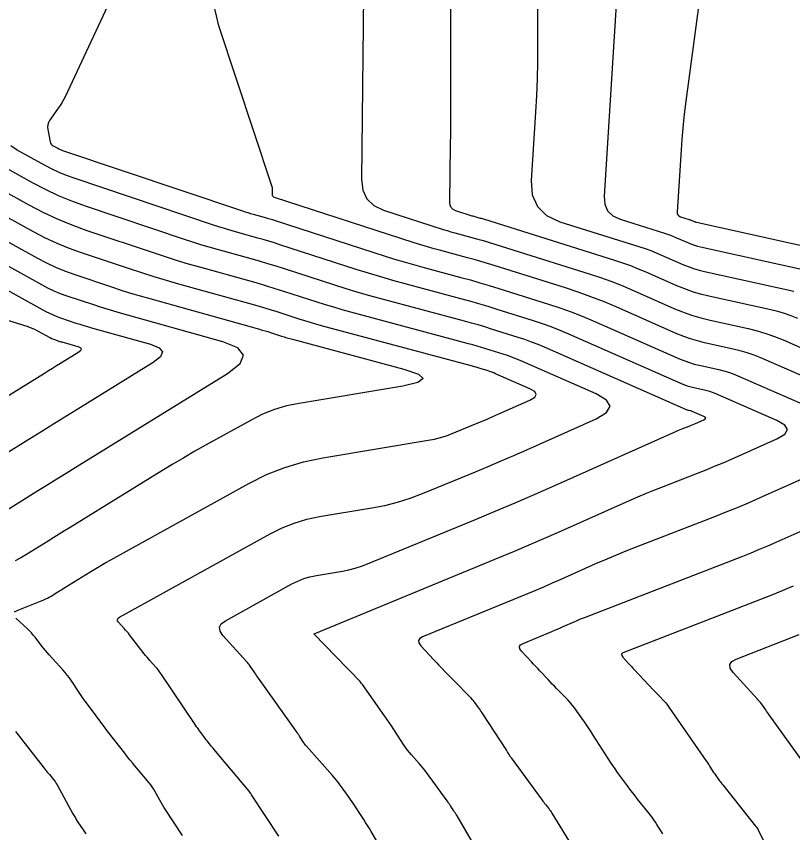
# Model space of a CAD drawing. Extents: x 1354696 to 1366163, y 660729 to 670380.
# Drawn here: x 1361868.03 to 1361914.18, y 664869.33 to 664917.89 of the extents above; entities that cross this region are included whole.
import ezdxf

# ---------------------------------------------------------------- set-up
doc = ezdxf.new("R2010")
doc.units = 0
doc.layers.add('R_Contours', color=7, linetype='Continuous')

msp = doc.modelspace()

# ---------------------------------------------------------------- linework, layer by layer
at = {"layer": 'R_Contours'}
for points in [[(1361877.355, 664926.874), (1361870.928, 664913.102), (1361870.84, 664912.924), (1361870.745, 664912.751), (1361870.641, 664912.582), (1361870.53, 664912.418), (1361870.015, 664911.691), (1361869.942, 664911.565), (1361869.899, 664911.433), (1361869.885, 664911.295), (1361869.901, 664911.151), (1361870.049, 664910.421), (1361870.072, 664910.349), (1361870.107, 664910.286), (1361870.156, 664910.234), (1361870.218, 664910.191), (1361870.492, 664910.039), (1361870.562, 664910.003), (1361870.633, 664909.97), (1361870.705, 664909.94), (1361870.778, 664909.913), (1361881.471, 664906.322), (1361881.633, 664906.269), (1361881.795, 664906.218), (1361881.958, 664906.169), (1361882.122, 664906.122), (1361882.777, 664905.939), (1361882.941, 664905.893), (1361883.104, 664905.845), (1361883.267, 664905.795), (1361883.429, 664905.743), (1361889.968, 664903.63), (1361890.525, 664903.454), (1361891.084, 664903.285), (1361891.645, 664903.123), (1361892.208, 664902.968), (1361894.466, 664902.362), (1361895.029, 664902.208), (1361895.591, 664902.047), (1361896.151, 664901.881), (1361896.71, 664901.709), (1361899.671, 664900.777), (1361900.347, 664900.554), (1361901.016, 664900.313), (1361901.679, 664900.054), (1361902.334, 664899.776), (1361907.492, 664897.506), (1361907.769, 664897.392), (1361908.051, 664897.292), (1361908.337, 664897.207), (1361908.627, 664897.135), (1361909.799, 664896.877), (1361910.089, 664896.805), (1361910.375, 664896.72), (1361910.657, 664896.621), (1361910.934, 664896.508), (1361916.025, 664894.29)], [(1361904.159, 664926.214), (1361902.982, 664907.19), (1361903.016, 664906.711), (1361903.184, 664906.323), (1361903.486, 664906.028), (1361903.921, 664905.824), (1361906.568, 664904.991), (1361906.75, 664904.931), (1361906.931, 664904.866), (1361907.109, 664904.796), (1361907.285, 664904.722), (1361907.987, 664904.413), (1361908.164, 664904.34), (1361908.344, 664904.276), (1361908.527, 664904.221), (1361908.713, 664904.176), (1361915.601, 664902.657)], [(1361909.539, 664925.593), (1361907.801, 664912.537), (1361907.721, 664911.89), (1361907.652, 664911.241), (1361907.594, 664910.592), (1361907.548, 664909.942), (1361907.32, 664906.247), (1361907.327, 664906.151), (1361907.361, 664906.073), (1361907.421, 664906.013), (1361907.509, 664905.972), (1361908.041, 664905.805), (1361908.078, 664905.792), (1361908.114, 664905.779), (1361908.15, 664905.765), (1361908.186, 664905.75), (1361908.327, 664905.688), (1361908.363, 664905.674), (1361908.399, 664905.661), (1361908.436, 664905.65), (1361908.473, 664905.64), (1361916.957, 664903.77)], [(1361888.729, 664924.696), (1361888.55, 664908.194), (1361888.626, 664907.555), (1361888.871, 664907.037), (1361889.285, 664906.64), (1361889.867, 664906.364), (1361893.411, 664905.218), (1361893.638, 664905.147), (1361893.865, 664905.078), (1361894.094, 664905.012), (1361894.323, 664904.949), (1361895.242, 664904.702), (1361895.471, 664904.639), (1361895.7, 664904.574), (1361895.928, 664904.506), (1361896.155, 664904.436), (1361902.149, 664902.551), (1361902.767, 664902.347), (1361903.379, 664902.127), (1361903.985, 664901.89), (1361904.584, 664901.636), (1361907.118, 664900.52), (1361907.644, 664900.304), (1361908.178, 664900.115), (1361908.72, 664899.953), (1361909.272, 664899.817), (1361911.532, 664899.318), (1361912.065, 664899.187), (1361912.589, 664899.031), (1361913.106, 664898.849), (1361913.614, 664898.642), (1361915.721, 664897.724)], [(1361899.037, 664925.09), (1361899.021, 664916.157), (1361899.012, 664915.164), (1361898.988, 664914.172), (1361898.949, 664913.18), (1361898.895, 664912.189), (1361898.644, 664908.134), (1361898.706, 664907.271), (1361899.008, 664906.574), (1361899.55, 664906.042), (1361900.334, 664905.675), (1361905.095, 664904.178), (1361905.423, 664904.07), (1361905.747, 664903.953), (1361906.067, 664903.828), (1361906.385, 664903.693), (1361907.647, 664903.137), (1361907.966, 664903.006), (1361908.289, 664902.892), (1361908.618, 664902.793), (1361908.952, 664902.711), (1361914.245, 664901.544)], [(1361914.494, 664899.91), (1361914.102, 664900.069), (1361913.704, 664900.21), (1361913.299, 664900.33), (1361912.888, 664900.431), (1361909.192, 664901.246), (1361908.71, 664901.365), (1361908.235, 664901.507), (1361907.767, 664901.673), (1361907.308, 664901.862), (1361905.484, 664902.664), (1361905.026, 664902.859), (1361904.563, 664903.04), (1361904.095, 664903.209), (1361903.622, 664903.364), (1361895.878, 664905.8), (1361895.817, 664905.819), (1361895.755, 664905.837), (1361895.693, 664905.855), (1361895.63, 664905.872), (1361895.38, 664905.939), (1361895.318, 664905.956), (1361895.256, 664905.974), (1361895.194, 664905.993), (1361895.133, 664906.012), (1361894.17, 664906.324), (1361894.011, 664906.399), (1361893.899, 664906.507), (1361893.833, 664906.647), (1361893.812, 664906.821), (1361893.849, 664910.255), (1361893.855, 664910.89), (1361893.86, 664911.526), (1361893.863, 664912.162), (1361893.865, 664912.797), (1361893.886, 664924.441)], [(1361915.873, 664896.007), (1361912.292, 664897.568), (1361911.89, 664897.731), (1361911.482, 664897.875), (1361911.068, 664897.998), (1361910.646, 664898.102), (1361908.949, 664898.476), (1361908.528, 664898.58), (1361908.114, 664898.704), (1361907.706, 664898.848), (1361907.305, 664899.013), (1361903.683, 664900.607), (1361902.943, 664900.921), (1361902.195, 664901.214), (1361901.44, 664901.486), (1361900.676, 664901.738), (1361896.432, 664903.072), (1361896.04, 664903.194), (1361895.646, 664903.311), (1361895.25, 664903.423), (1361894.854, 664903.532), (1361893.266, 664903.958), (1361892.869, 664904.067), (1361892.475, 664904.181), (1361892.081, 664904.3), (1361891.689, 664904.424), (1361883.388, 664907.107), (1361883.333, 664907.133), (1361883.294, 664907.171), (1361883.27, 664907.22), (1361883.263, 664907.281), (1361883.266, 664907.547), (1361883.264, 664907.613), (1361883.256, 664907.679), (1361883.244, 664907.743), (1361883.225, 664907.807), (1361880.067, 664917.322), (1361879.788, 664918.507)], [(1361867.932, 664882.461), (1361868.086, 664882.549), (1361869.669, 664883.189), (1361869.78, 664883.236), (1361869.888, 664883.288), (1361869.994, 664883.345), (1361870.097, 664883.406), (1361870.507, 664883.66), (1361870.61, 664883.724), (1361870.712, 664883.787), (1361870.815, 664883.851), (1361870.917, 664883.914), (1361872.463, 664884.869), (1361872.756, 664885.048), (1361873.051, 664885.223), (1361873.348, 664885.394), (1361873.648, 664885.562), (1361881.855, 664890.103), (1361882.906, 664890.628), (1361883.99, 664891.058), (1361885.108, 664891.394), (1361886.258, 664891.634), (1361892.518, 664892.67), (1361892.885, 664892.742), (1361893.245, 664892.833), (1361893.6, 664892.945), (1361893.949, 664893.078), (1361895.332, 664893.648), (1361895.678, 664893.792), (1361896.022, 664893.938), (1361896.366, 664894.087), (1361896.708, 664894.238), (1361898.568, 664895.068), (1361898.849, 664895.235), (1361898.943, 664895.402), (1361898.848, 664895.569), (1361898.566, 664895.735), (1361896.529, 664896.631), (1361896.417, 664896.678), (1361896.304, 664896.723), (1361896.19, 664896.764), (1361896.075, 664896.802), (1361895.612, 664896.947), (1361895.496, 664896.983), (1361895.38, 664897.018), (1361895.263, 664897.051), (1361895.146, 664897.083), (1361886.18, 664899.489), (1361885.846, 664899.581), (1361885.514, 664899.677), (1361885.183, 664899.777), (1361884.853, 664899.881), (1361883.537, 664900.307), (1361883.208, 664900.411), (1361882.877, 664900.512), (1361882.545, 664900.61), (1361882.213, 664900.705), (1361877.699, 664901.962), (1361876.96, 664902.173), (1361876.225, 664902.393), (1361875.492, 664902.624), (1361874.762, 664902.864), (1361871.848, 664903.842), (1361871.126, 664904.103), (1361870.419, 664904.395), (1361869.725, 664904.72), (1361869.046, 664905.076), (1361859.505, 664910.353)], [(1361895.598, 664868.014), (1361894.231, 664870.335), (1361894.186, 664870.411), (1361894.139, 664870.486), (1361894.092, 664870.56), (1361894.044, 664870.634), (1361893.85, 664870.929), (1361893.801, 664871.003), (1361893.751, 664871.075), (1361893.7, 664871.148), (1361893.649, 664871.219), (1361892.414, 664872.909), (1361892.31, 664873.048), (1361892.202, 664873.185), (1361892.092, 664873.319), (1361891.978, 664873.45), (1361891.518, 664873.971), (1361891.405, 664874.103), (1361891.298, 664874.239), (1361891.195, 664874.379), (1361891.098, 664874.523), (1361890.48, 664875.473), (1361890.345, 664875.679), (1361890.207, 664875.884), (1361890.067, 664876.087), (1361889.925, 664876.289), (1361888.61, 664878.14), (1361888.542, 664878.232), (1361888.47, 664878.321), (1361888.396, 664878.407), (1361888.318, 664878.491), (1361887.998, 664878.819), (1361887.919, 664878.901), (1361887.839, 664878.983), (1361887.759, 664879.066), (1361887.68, 664879.148), (1361885.746, 664881.146), (1361885.735, 664881.157), (1361885.734, 664881.16), (1361885.736, 664881.162), (1361896.777, 664885.713), (1361897.655, 664886.078), (1361898.53, 664886.45), (1361899.402, 664886.828), (1361900.272, 664887.212), (1361904.486, 664889.092), (1361904.985, 664889.311), (1361905.487, 664889.524), (1361905.991, 664889.731), (1361906.499, 664889.931), (1361908.532, 664890.72), (1361909.039, 664890.92), (1361909.544, 664891.127), (1361910.046, 664891.339), (1361910.546, 664891.557), (1361913.253, 664892.76), (1361913.716, 664893.034), (1361913.87, 664893.306), (1361913.714, 664893.578), (1361913.249, 664893.848), (1361909.577, 664895.449), (1361909.424, 664895.511), (1361909.269, 664895.565), (1361909.111, 664895.612), (1361908.951, 664895.652), (1361908.305, 664895.794), (1361908.145, 664895.834), (1361907.987, 664895.881), (1361907.832, 664895.936), (1361907.679, 664895.999), (1361900.883, 664898.99), (1361900.363, 664899.21), (1361899.838, 664899.416), (1361899.308, 664899.607), (1361898.772, 664899.783), (1361896.618, 664900.461), (1361896.079, 664900.627), (1361895.538, 664900.788), (1361894.995, 664900.943), (1361894.451, 664901.092), (1361891.151, 664901.978), (1361890.421, 664902.178), (1361889.693, 664902.389), (1361888.968, 664902.608), (1361888.246, 664902.836), (1361883.703, 664904.304), (1361883.375, 664904.408), (1361883.047, 664904.509), (1361882.717, 664904.606), (1361882.387, 664904.7), (1361881.062, 664905.069), (1361880.732, 664905.163), (1361880.403, 664905.262), (1361880.075, 664905.365), (1361879.748, 664905.472), (1361871.467, 664908.254), (1361871.023, 664908.415), (1361870.587, 664908.595), (1361870.16, 664908.794), (1361869.742, 664909.013), (1361868.087, 664909.929), (1361867.713, 664910.187)], [(1361889.568, 664868.662), (1361889.132, 664869.403), (1361889.023, 664869.584), (1361888.913, 664869.763), (1361888.8, 664869.941), (1361888.685, 664870.118), (1361887.994, 664871.166), (1361887.905, 664871.301), (1361887.813, 664871.435), (1361887.72, 664871.567), (1361887.625, 664871.698), (1361887.243, 664872.221), (1361887.146, 664872.35), (1361887.047, 664872.478), (1361886.944, 664872.602), (1361886.838, 664872.725), (1361885.287, 664874.479), (1361885.234, 664874.542), (1361885.183, 664874.606), (1361885.135, 664874.672), (1361885.089, 664874.74), (1361884.91, 664875.015), (1361884.865, 664875.083), (1361884.819, 664875.151), (1361884.772, 664875.219), (1361884.725, 664875.286), (1361882.427, 664878.52), (1361882.372, 664878.597), (1361882.318, 664878.675), (1361882.264, 664878.753), (1361882.211, 664878.832), (1361881.905, 664879.288), (1361881.899, 664879.296), (1361881.893, 664879.304), (1361881.887, 664879.311), (1361881.88, 664879.319), (1361881.854, 664879.348), (1361881.847, 664879.356), (1361881.841, 664879.363), (1361881.835, 664879.371), (1361881.829, 664879.379), (1361881.772, 664879.451), (1361881.761, 664879.466), (1361881.749, 664879.481), (1361881.737, 664879.495), (1361881.724, 664879.509), (1361880.317, 664881.067), (1361880.147, 664881.32), (1361880.115, 664881.55), (1361880.22, 664881.757), (1361880.463, 664881.941), (1361884.413, 664884.126), (1361884.761, 664884.3), (1361885.12, 664884.443), (1361885.49, 664884.554), (1361885.872, 664884.633), (1361887.418, 664884.889), (1361887.801, 664884.964), (1361888.179, 664885.06), (1361888.55, 664885.177), (1361888.916, 664885.316), (1361895.322, 664887.956), (1361896.508, 664888.45), (1361897.691, 664888.953), (1361898.87, 664889.464), (1361900.046, 664889.983), (1361907.273, 664893.208), (1361907.366, 664893.249), (1361907.459, 664893.288), (1361907.553, 664893.326), (1361907.647, 664893.364), (1361908.025, 664893.51), (1361908.119, 664893.548), (1361908.213, 664893.586), (1361908.306, 664893.625), (1361908.399, 664893.666), (1361908.902, 664893.889), (1361908.988, 664893.94), (1361909.017, 664893.991), (1361908.988, 664894.041), (1361908.902, 664894.092), (1361908.219, 664894.389), (1361908.191, 664894.401), (1361908.162, 664894.411), (1361908.132, 664894.42), (1361908.103, 664894.427), (1361907.983, 664894.453), (1361907.953, 664894.461), (1361907.924, 664894.469), (1361907.895, 664894.48), (1361907.866, 664894.491), (1361899.431, 664898.204), (1361899.048, 664898.366), (1361898.66, 664898.518), (1361898.269, 664898.659), (1361897.873, 664898.789), (1361896.283, 664899.29), (1361895.885, 664899.412), (1361895.485, 664899.531), (1361895.085, 664899.646), (1361894.683, 664899.756), (1361889.641, 664901.109), (1361888.97, 664901.293), (1361888.301, 664901.487), (1361887.634, 664901.688), (1361886.97, 664901.898), (1361883.976, 664902.866), (1361883.484, 664903.022), (1361882.989, 664903.173), (1361882.493, 664903.32), (1361881.996, 664903.461), (1361880.003, 664904.016), (1361879.505, 664904.158), (1361879.01, 664904.307), (1361878.517, 664904.462), (1361878.026, 664904.623), (1361872.155, 664906.595), (1361871.34, 664906.889), (1361870.542, 664907.219), (1361869.759, 664907.585), (1361868.992, 664907.987), (1361865.956, 664909.667)], [(1361883.634, 664869.136), (1361882.02, 664871.584), (1361881.97, 664871.66), (1361881.899, 664871.768), (1361881.894, 664871.776), (1361881.887, 664871.79), (1361881.883, 664871.795), (1361881.88, 664871.8), (1361879.78, 664874.291), (1361879.728, 664874.353), (1361879.677, 664874.415), (1361879.626, 664874.478), (1361879.576, 664874.542), (1361879.377, 664874.796), (1361879.328, 664874.86), (1361879.279, 664874.924), (1361879.23, 664874.989), (1361879.182, 664875.053), (1361878.883, 664875.456), (1361878.817, 664875.546), (1361878.753, 664875.636), (1361878.69, 664875.726), (1361878.628, 664875.818), (1361876.628, 664878.795), (1361876.555, 664878.899), (1361876.478, 664879.001), (1361876.398, 664879.1), (1361876.314, 664879.196), (1361875.971, 664879.575), (1361875.886, 664879.671), (1361875.803, 664879.768), (1361875.722, 664879.867), (1361875.643, 664879.967), (1361874.77, 664881.095), (1361874.693, 664881.193), (1361874.614, 664881.289), (1361874.533, 664881.384), (1361874.451, 664881.477), (1361874.116, 664881.848), (1361874.057, 664881.936), (1361874.045, 664882.017), (1361874.082, 664882.089), (1361874.167, 664882.154), (1361883.134, 664887.115), (1361883.834, 664887.464), (1361884.555, 664887.75), (1361885.299, 664887.974), (1361886.065, 664888.134), (1361889.171, 664888.648), (1361889.941, 664888.798), (1361890.699, 664888.991), (1361891.446, 664889.226), (1361892.179, 664889.505), (1361895.327, 664890.802), (1361896.093, 664891.121), (1361896.857, 664891.446), (1361897.618, 664891.775), (1361898.377, 664892.111), (1361902.501, 664893.951), (1361903.126, 664894.322), (1361903.333, 664894.692), (1361903.124, 664895.061), (1361902.497, 664895.429), (1361897.98, 664897.417), (1361897.733, 664897.522), (1361897.482, 664897.62), (1361897.23, 664897.711), (1361896.974, 664897.796), (1361895.948, 664898.118), (1361895.691, 664898.198), (1361895.433, 664898.274), (1361895.174, 664898.348), (1361894.915, 664898.419), (1361887.91, 664900.299), (1361887.408, 664900.437), (1361886.907, 664900.582), (1361886.408, 664900.733), (1361885.912, 664900.89), (1361883.928, 664901.531), (1361883.431, 664901.689), (1361882.933, 664901.841), (1361882.433, 664901.989), (1361881.931, 664902.131), (1361878.943, 664902.963), (1361878.279, 664903.153), (1361877.618, 664903.351), (1361876.959, 664903.558), (1361876.303, 664903.774), (1361872.241, 664905.138), (1361871.354, 664905.458), (1361870.485, 664905.818), (1361869.633, 664906.216), (1361868.798, 664906.654), (1361863.825, 664909.405)], [(1361860.661, 664908.273), (1361869.294, 664903.498), (1361869.818, 664903.223), (1361870.353, 664902.973), (1361870.898, 664902.747), (1361871.454, 664902.546), (1361873.701, 664901.792), (1361874.264, 664901.607), (1361874.829, 664901.429), (1361875.397, 664901.259), (1361875.967, 664901.096), (1361882.494, 664899.278), (1361882.658, 664899.232), (1361882.822, 664899.184), (1361882.984, 664899.134), (1361883.147, 664899.082), (1361883.795, 664898.873), (1361883.958, 664898.821), (1361884.121, 664898.772), (1361884.284, 664898.725), (1361884.449, 664898.68), (1361891.068, 664896.903), (1361891.933, 664896.607), (1361892.213, 664896.339), (1361891.908, 664896.1), (1361891.018, 664895.89), (1361884.848, 664894.869), (1361884.104, 664894.714), (1361883.38, 664894.496), (1361882.678, 664894.218), (1361881.998, 664893.878), (1361879.318, 664892.396), (1361878.651, 664892.021), (1361877.988, 664891.638), (1361877.33, 664891.248), (1361876.676, 664890.849), (1361871.229, 664887.484), (1361870.904, 664887.283), (1361870.579, 664887.082), (1361870.254, 664886.881), (1361869.929, 664886.679), (1361868.63, 664885.875), (1361868.302, 664885.681), (1361867.966, 664885.501)], [(1361867.164, 664888.343), (1361869.352, 664889.699), (1361869.899, 664890.037), (1361870.446, 664890.376), (1361870.993, 664890.715), (1361871.54, 664891.053), (1361880.588, 664896.644), (1361881.332, 664897.232), (1361881.535, 664897.743), (1361881.197, 664898.178), (1361880.32, 664898.536), (1361874.234, 664900.231), (1361873.833, 664900.345), (1361873.434, 664900.465), (1361873.037, 664900.59), (1361872.641, 664900.72), (1361871.061, 664901.251), (1361870.67, 664901.392), (1361870.286, 664901.55), (1361869.91, 664901.726), (1361869.542, 664901.919), (1361864.321, 664904.807)], [(1361863.636, 664892.911), (1361869.706, 664896.673), (1361869.942, 664896.819), (1361870.179, 664896.966), (1361870.416, 664897.112), (1361870.653, 664897.259), (1361871.758, 664897.942), (1361871.874, 664898.033), (1361871.905, 664898.113), (1361871.853, 664898.18), (1361871.716, 664898.236), (1361870.769, 664898.5), (1361870.706, 664898.518), (1361870.644, 664898.537), (1361870.582, 664898.556), (1361870.521, 664898.576), (1361870.275, 664898.659), (1361870.214, 664898.681), (1361870.154, 664898.706), (1361870.096, 664898.733), (1361870.038, 664898.763), (1361869.316, 664899.162), (1361869.175, 664899.236), (1361869.031, 664899.302), (1361868.884, 664899.36), (1361868.734, 664899.411), (1361859.122, 664902.422)], [(1361867.111, 664901.823), (1361869.79, 664900.341), (1361870.003, 664900.23), (1361870.22, 664900.128), (1361870.442, 664900.036), (1361870.668, 664899.955), (1361871.581, 664899.648), (1361871.81, 664899.573), (1361872.039, 664899.501), (1361872.27, 664899.432), (1361872.501, 664899.365), (1361876.018, 664898.386), (1361876.525, 664898.179), (1361876.72, 664897.928), (1361876.603, 664897.633), (1361876.173, 664897.293), (1361871.852, 664894.623), (1361871.082, 664894.147), (1361870.313, 664893.671), (1361869.543, 664893.194), (1361868.774, 664892.718), (1361865.697, 664890.811)], [(1361915.085, 664890.512), (1361912.198, 664889.229), (1361911.539, 664888.941), (1361910.878, 664888.661), (1361910.213, 664888.39), (1361909.544, 664888.126), (1361904.56, 664886.192), (1361904.034, 664885.984), (1361903.511, 664885.77), (1361902.99, 664885.549), (1361902.472, 664885.322), (1361900.406, 664884.4), (1361899.888, 664884.171), (1361899.369, 664883.946), (1361898.849, 664883.725), (1361898.326, 664883.508), (1361892.188, 664880.978), (1361892.019, 664880.878), (1361891.943, 664880.758), (1361891.962, 664880.617), (1361892.075, 664880.456), (1361892.842, 664879.636), (1361892.94, 664879.532), (1361893.039, 664879.428), (1361893.137, 664879.325), (1361893.237, 664879.222), (1361893.634, 664878.811), (1361893.734, 664878.709), (1361893.833, 664878.606), (1361893.933, 664878.503), (1361894.032, 664878.401), (1361895.038, 664877.366), (1361895.102, 664877.298), (1361895.163, 664877.227), (1361895.221, 664877.154), (1361895.277, 664877.079), (1361895.493, 664876.774), (1361895.547, 664876.698), (1361895.6, 664876.62), (1361895.652, 664876.543), (1361895.704, 664876.465), (1361897.165, 664874.217), (1361897.189, 664874.181), (1361897.212, 664874.145), (1361897.235, 664874.109), (1361897.258, 664874.073), (1361897.35, 664873.928), (1361897.373, 664873.892), (1361897.397, 664873.856), (1361897.422, 664873.821), (1361897.447, 664873.786), (1361899.291, 664871.273), (1361899.34, 664871.208), (1361899.388, 664871.143), (1361899.438, 664871.079), (1361899.488, 664871.015), (1361899.689, 664870.762), (1361899.738, 664870.698), (1361899.786, 664870.632), (1361899.831, 664870.565), (1361899.874, 664870.497), (1361901.039, 664868.588)], [(1361906.46, 664869.256), (1361906.118, 664869.816), (1361906.031, 664869.954), (1361905.939, 664870.09), (1361905.844, 664870.223), (1361905.744, 664870.353), (1361904.969, 664871.329), (1361904.816, 664871.525), (1361904.664, 664871.722), (1361904.514, 664871.92), (1361904.366, 664872.12), (1361903.777, 664872.922), (1361903.632, 664873.123), (1361903.49, 664873.327), (1361903.351, 664873.534), (1361903.216, 664873.742), (1361902.326, 664875.143), (1361902.21, 664875.323), (1361902.093, 664875.503), (1361901.973, 664875.681), (1361901.852, 664875.858), (1361901.363, 664876.565), (1361901.237, 664876.739), (1361901.104, 664876.907), (1361900.965, 664877.069), (1361900.818, 664877.226), (1361900.148, 664877.912), (1361900.021, 664878.042), (1361899.896, 664878.173), (1361899.771, 664878.304), (1361899.647, 664878.437), (1361899.152, 664878.967), (1361899.028, 664879.1), (1361898.904, 664879.232), (1361898.781, 664879.365), (1361898.657, 664879.497), (1361898.059, 664880.136), (1361897.959, 664880.278), (1361897.942, 664880.401), (1361898.009, 664880.507), (1361898.158, 664880.595), (1361899.875, 664881.302), (1361900.042, 664881.372), (1361900.208, 664881.443), (1361900.374, 664881.514), (1361900.539, 664881.587), (1361901.199, 664881.882), (1361901.365, 664881.954), (1361901.531, 664882.025), (1361901.698, 664882.093), (1361901.866, 664882.16), (1361911.217, 664885.788), (1361911.717, 664885.985), (1361912.215, 664886.188), (1361912.71, 664886.398), (1361913.202, 664886.613), (1361915.167, 664887.486)], [(1361914.206, 664883.997), (1361913.88, 664883.854), (1361913.552, 664883.715), (1361913.222, 664883.58), (1361912.89, 664883.45), (1361904.148, 664880.058), (1361904.056, 664880.006), (1361904.014, 664879.943), (1361904.023, 664879.867), (1361904.083, 664879.78), (1361904.424, 664879.406), (1361904.509, 664879.313), (1361904.595, 664879.22), (1361904.68, 664879.127), (1361904.767, 664879.035), (1361905.906, 664877.814), (1361905.984, 664877.731), (1361906.062, 664877.648), (1361906.141, 664877.566), (1361906.22, 664877.485), (1361906.539, 664877.159), (1361906.616, 664877.076), (1361906.69, 664876.99), (1361906.761, 664876.9), (1361906.827, 664876.808), (1361909.029, 664873.626), (1361909.085, 664873.544), (1361909.141, 664873.461), (1361909.196, 664873.378), (1361909.249, 664873.294), (1361909.488, 664872.919), (1361909.53, 664872.855), (1361909.572, 664872.791), (1361909.616, 664872.728), (1361909.661, 664872.666), (1361909.842, 664872.419), (1361909.888, 664872.357), (1361909.934, 664872.296), (1361909.981, 664872.235), (1361910.028, 664872.175), (1361911.971, 664869.726), (1361912.006, 664869.681), (1361912.085, 664869.582), (1361912.092, 664869.574), (1361912.102, 664869.559), (1361912.106, 664869.553), (1361912.109, 664869.547), (1361913.467, 664866.833)], [(1361877.917, 664869.168), (1361876.886, 664870.732), (1361876.803, 664870.861), (1361876.722, 664870.992), (1361876.644, 664871.125), (1361876.569, 664871.26), (1361876.274, 664871.801), (1361876.197, 664871.934), (1361876.113, 664872.062), (1361876.023, 664872.187), (1361875.927, 664872.307), (1361875.087, 664873.304), (1361874.932, 664873.489), (1361874.779, 664873.676), (1361874.628, 664873.864), (1361874.478, 664874.054), (1361873.883, 664874.816), (1361873.735, 664875.006), (1361873.588, 664875.198), (1361873.442, 664875.391), (1361873.297, 664875.585), (1361872.258, 664876.985), (1361872.135, 664877.154), (1361872.013, 664877.324), (1361871.894, 664877.495), (1361871.776, 664877.668), (1361871.31, 664878.362), (1361871.19, 664878.534), (1361871.065, 664878.7), (1361870.933, 664878.862), (1361870.796, 664879.02), (1361869.983, 664879.919), (1361869.872, 664880.044), (1361869.763, 664880.171), (1361869.657, 664880.3), (1361869.554, 664880.431), (1361869.145, 664880.96), (1361869.04, 664881.09), (1361868.93, 664881.215), (1361868.815, 664881.336), (1361868.695, 664881.452), (1361868.002, 664882.098)], [(1361914.958, 664873.312), (1361912.788, 664876.34), (1361912.736, 664876.413), (1361912.684, 664876.486), (1361912.633, 664876.559), (1361912.582, 664876.632), (1361912.287, 664877.059), (1361912.282, 664877.066), (1361912.277, 664877.073), (1361912.271, 664877.079), (1361912.265, 664877.086), (1361912.234, 664877.117), (1361912.222, 664877.13), (1361912.216, 664877.136), (1361912.143, 664877.215), (1361912.129, 664877.23), (1361912.115, 664877.245), (1361912.101, 664877.26), (1361912.087, 664877.276), (1361910.641, 664878.861), (1361910.469, 664879.113), (1361910.443, 664879.331), (1361910.563, 664879.514), (1361910.829, 664879.663), (1361914.563, 664881.112)], [(1361867.981, 664875.356), (1361868.069, 664875.243), (1361869.757, 664873.083), (1361869.816, 664873.007), (1361869.876, 664872.933), (1361869.937, 664872.859), (1361869.998, 664872.786), (1361870.245, 664872.493), (1361870.304, 664872.419), (1361870.36, 664872.342), (1361870.412, 664872.262), (1361870.46, 664872.179), (1361871.402, 664870.454), (1361871.472, 664870.33), (1361871.543, 664870.208), (1361871.618, 664870.087), (1361871.694, 664869.968), (1361872.006, 664869.494), (1361872.087, 664869.378), (1361872.172, 664869.265)]]:
    msp.add_lwpolyline(points, dxfattribs=at)

doc.saveas('drawing.dxf')
